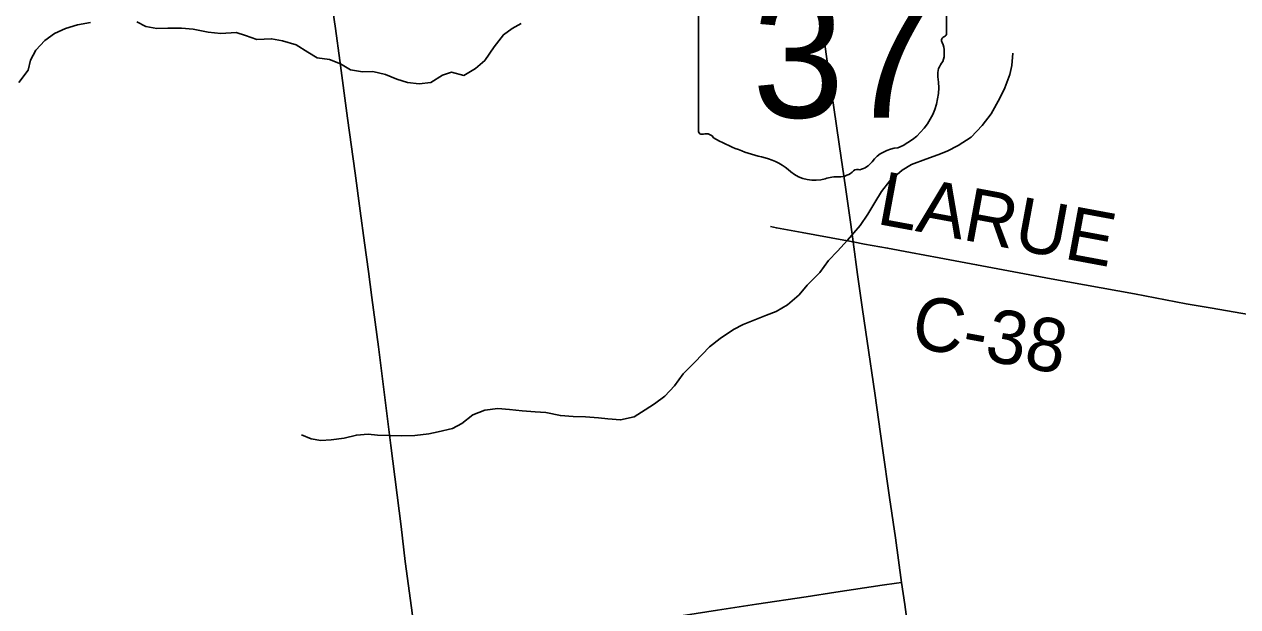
# Model space of a CAD drawing. Extents: x 1584893 to 1934202, y 663575 to 1091909.
# Drawn here: x 1718437 to 1725252, y 934048 to 937319 of the extents above; entities that cross this region are included whole.
import ezdxf

# ---------------------------------------------------------------- set-up
doc = ezdxf.new("R2010")
doc.units = 0
for name, color, linetype in [('GM_X_County_Road', 7, 'Continuous'), ('GM_X_County_Road_Text', 7, 'Continuous'), ('GM_X_Minor_River', 7, 'Continuous'), ('GM_X_State_Location', 7, 'Continuous'), ('GM_X_State_Route', 7, 'Continuous'), ('GM_X_State_Shield', 7, 'Continuous'), ('GM_X_Township_Road', 7, 'Continuous')]:
    doc.layers.add(name, color=color, linetype=linetype)

msp = doc.modelspace()

# ---------------------------------------------------------------- linework, layer by layer
at = {"layer": 'GM_X_County_Road'}
for points in [[(1720644.4, 933772.2), (1720629.5, 933896.4), (1720611, 934042.9), (1720576.9, 934303.1), (1720553.1, 934498.4), (1720495.9, 934954.1), (1720448.8, 935328.4), (1720426.2, 935507.4), (1720389.6, 935783.8), (1720369.5, 935930.1), (1720347.6, 936092.6), (1720323.8, 936271.4), (1720295.5, 936482.7), (1720252.2, 936791.3), (1720208.9, 937116.4), (1720184.3, 937295.1), (1720168.8, 937408.8), (1720148.6, 937555), (1720129.7, 937701.3), (1720109.9, 937847.6), (1720059.2, 938209.9)], [(1723092.3, 936097.3), (1723155.6, 936084.7), (1723285, 936061.9), (1723413.9, 936038.1), (1723575, 936006.9), (1723784.9, 935968.8), (1724204.1, 935890.1), (1724672.1, 935804.4), (1724962.3, 935749.7), (1725107.9, 935724.8), (1725398.7, 935674)]]:
    msp.add_lwpolyline(points, dxfattribs=at)
at = {"layer": 'GM_X_Minor_River'}
for points in [[(1718808.6, 937329.1), (1718736.6, 937315.3), (1718668.6, 937295.5), (1718606.5, 937267.6), (1718552.4, 937227.6), (1718502.3, 937173.7), (1718472.1, 937117.6), (1718457.9, 937061.5), (1718405.7, 936991.5)], [(1721227.5, 937323.7), (1721177.5, 937295.8), (1721127.4, 937259.8), (1721075.2, 937191.8), (1721022.9, 937115.8), (1720970.8, 937069.8), (1720904.7, 937031.9), (1720836.8, 937050.2), (1720784.8, 937032.3), (1720720.7, 936992.4), (1720654.7, 936984.6), (1720588.7, 936992.8), (1720528.8, 937011), (1720464.9, 937037.3), (1720395, 937053.5), (1720337, 937051.7), (1720269.1, 937064), (1720213.2, 937096.2), (1720151.3, 937120.5), (1720081.4, 937130.7), (1720029.5, 937162.9), (1719963.7, 937203.3), (1719887.8, 937225.5), (1719825.9, 937237.8), (1719743.9, 937234), (1719680, 937256.3), (1719626.1, 937272.5), (1719540.1, 937266.7), (1719470.2, 937275), (1719386.2, 937291.3), (1719320.3, 937297.5), (1719242.3, 937297.7), (1719182.3, 937295.9), (1719120.4, 937306.1), (1719068.5, 937332.3)], [(1719994.7, 935012.9), (1720048.4, 934990.4), (1720102.3, 934981.9), (1720160.3, 934985.5), (1720234.3, 934994.9), (1720302.4, 935012.4), (1720368.4, 935017.9), (1720420.3, 935011.5), (1720484.2, 935009), (1720556.1, 935008.4), (1720630.1, 935009.8), (1720708.1, 935019.2), (1720762.1, 935030.8), (1720842.2, 935048.2), (1720894.4, 935077.9), (1720956.7, 935125.5), (1721022.9, 935151.1), (1721096.9, 935160.5), (1721162.8, 935156), (1721232.7, 935147.4), (1721306.5, 935142.8), (1721366.5, 935138.3), (1721448.3, 935121.6), (1721520.2, 935117), (1721588.1, 935114.5), (1721662, 935109.9), (1721713.9, 935103.4), (1721785.8, 935096.9), (1721861.8, 935114.3), (1721924.1, 935153.9), (1721976.3, 935187.6), (1722034.6, 935231.2), (1722089, 935289), (1722137.5, 935356.8), (1722202, 935422.4), (1722284.6, 935508), (1722344.9, 935553.6), (1722419.3, 935605.2), (1722473.5, 935632.8), (1722529.6, 935656.4), (1722605.8, 935685.9), (1722659.9, 935705.5), (1722724.1, 935743.1), (1722788.5, 935798.8), (1722832.9, 935854.6), (1722905.4, 935924.2), (1722953.9, 935992), (1723004.3, 936045.7), (1723060.8, 936107.4), (1723131.4, 936189.1), (1723173.8, 936252.9), (1723214.3, 936318.8), (1723250.8, 936380.7), (1723297.2, 936440.4), (1723367.7, 936500), (1723419.9, 936531.7), (1723500, 936561.2), (1723568.2, 936586.7), (1723620.3, 936606.3), (1723682.5, 936637.9), (1723754.8, 936685.5), (1723817.3, 936751.1), (1723867.8, 936816.9), (1723916.5, 936904.8), (1723942.9, 936962.7), (1723971.5, 937036.7), (1723983.9, 937086.7), (1723988.4, 937156.8)]]:
    msp.add_lwpolyline(points, dxfattribs=at)
at = {"layer": 'GM_X_State_Route'}
for points in [[(1722847.7, 937966), (1722849.9, 937916), (1722853.7, 937850.8), (1722860.6, 937777.8), (1722869.2, 937687.9), (1722890.3, 937520), (1722923.8, 937273.5)], [(1722923.8, 937273.5), (1722925.1, 937263.9), (1722940.5, 937151.5), (1722961.3, 937005.4), (1722997, 936761.9), (1723015.9, 936632.2), (1723048.3, 936404.9), (1723078.5, 936194.2), (1723092.3, 936097.3), (1723117.1, 935913), (1723143.8, 935717.9), (1723170.1, 935539.3), (1723212.8, 935247), (1723256.2, 934938.4), (1723295.6, 934662.2), (1723328.9, 934434.9), (1723363.8, 934184.8), (1723381.3, 934061.2), (1723427.5, 933719.7)]]:
    msp.add_lwpolyline(points, dxfattribs=at)
at = {"layer": 'GM_X_State_Shield'}
for p, q in [((1722224, 937777.1), (1722224, 936720.5)), ((1723616.2, 937268.8), (1723616.2, 937821.5)), ((1723616.1, 937268.9), (1723616.2, 937268.8))]:
    msp.add_line(p, q, dxfattribs=at)
for centre, radius, start, end in [((1723612.6, 937228.2), 24, 107.94398, 210.33697), ((1723599.7, 937266.6), 16.6, 289.60381, 7.73413), ((1723460, 937158.3), 144, 340.03296, 23.64957), ((1723671.7, 937037.5), 104.8, 136.8065, 186.92959), ((1723203, 936967.1), 369.3, 292.30889, 8.98584), ((1722240.1, 936718.2), 16.3, 171.95839, 258.30661), ((1722242.6, 936826.3), 124.2, 267.33899, 280.60386), ((1722268, 936659.5), 44.8, 29.74838, 93.27175), ((1722833.3, 937608.9), 1066.1, 240.41292, 257.1985), ((1723358.7, 936423.9), 202.2, 94.40312, 142.57675), ((1722515.4, 936245.8), 333.6, 47.18416, 75.83597), ((1723102.5, 936618.1), 119.3, 282.87319, 323.27711), ((1722876.2, 936654.3), 211.7, 230.70037, 286.29184), ((1723014, 936575.2), 112.8, 268.77702, 315.54927), ((1723116, 936472.8), 31.8, 65.75173, 132.64842), ((1722998.5, 936289), 173.9, 85.69512, 111.20995)]:
    msp.add_arc(centre, radius, start, end, dxfattribs=at)
at = {"layer": 'GM_X_Township_Road'}
for points in [[(1723092.3, 936097.3), (1723040, 936106.7), (1722805.8, 936149.4), (1722660.6, 936175.9), (1722627.2, 936182.8)], [(1720644.4, 933772.2), (1720723.6, 933784.8), (1720837, 933802.7), (1720966.9, 933821.7), (1721096.7, 933841.1), (1721371.6, 933882.8), (1721599.5, 933917.4), (1721778, 933944.3), (1721988.9, 933976.1), (1722151.1, 934000.7), (1722329.4, 934028.5), (1722548.6, 934061.8), (1722828.7, 934104.2), (1722994.5, 934129.3), (1723253.9, 934169.3), (1723335.1, 934180.7), (1723363.8, 934184.8)]]:
    msp.add_lwpolyline(points, dxfattribs=at)

# ---------------------------------------------------------------- texts
at = {"layer": 'GM_X_County_Road_Text'}
for s, rotation, p in [('LARUE', 349.4934, (1723217, 936199.4)), ('C-38', 349.63316, (1723406.1, 935509.6))]:
    msp.add_text(s, height=300, rotation=rotation, dxfattribs=at).set_placement(p)
at = {"layer": 'GM_X_State_Location'}
for s in ['s', 'r']:
    msp.add_text(s, height=1, dxfattribs=at).set_placement((1722904.4, 937178.6))
msp.add_text('37', height=1, rotation=0.00001, dxfattribs=at).set_placement((1722652.6, 937105.8))
at = {"layer": 'GM_X_State_Shield'}
msp.add_text('37', height=696.1, dxfattribs=at).set_placement((1722524.4, 936795))

doc.saveas('drawing.dxf')
